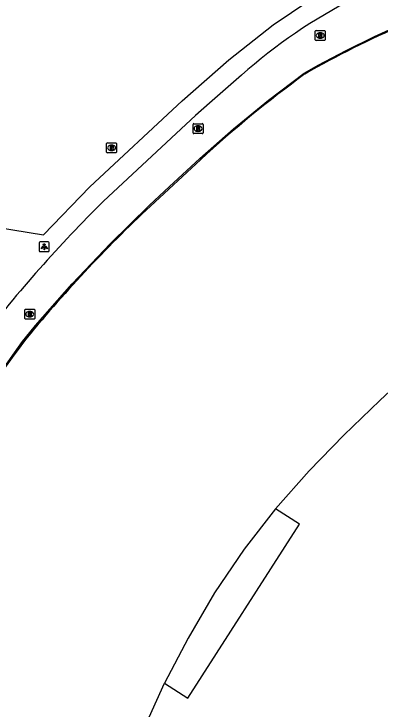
# Model space of a CAD drawing. Extents: x 155018 to 156648, y 383980 to 385733.
# Drawn here: x 156005.7 to 156042.7, y 384438.9 to 384509 of the extents above; entities that cross this region are included whole.
import ezdxf

# ---------------------------------------------------------------- set-up
doc = ezdxf.new("R2010")
doc.units = 0
for name, color, linetype in [('IMGEO_Berm_groen', 7, 'Continuous'), ('IMGEO_Brandkraan', 7, 'Continuous'), ('IMGEO_Lichtpunt', 7, 'Continuous'), ('IMGEO_Lijnafwatering', 7, 'Continuous'), ('IMGEO_Pand', 7, 'Continuous'), ('IMGEO_Pand_overbouw', 7, 'Continuous'), ('IMGEO_Rijbaan_lokaal_gesloten', 7, 'Continuous'), ('IMGEO_Rioolput', 7, 'Continuous')]:
    doc.layers.add(name, color=color, linetype=linetype)

msp = doc.modelspace()

# ---------------------------------------------------------------- linework, layer by layer
at = {"layer": 'IMGEO_Berm_groen'}
msp.add_lwpolyline([(155996.297, 384488.759), (156008.714, 384486.727), (156013.372, 384491.569), (156022.713, 384500.243), (156027.412, 384504.369), (156031.892, 384507.904), (156035.578, 384510.391), (156039.186, 384512.373), (156042.379, 384513.865), (156045.487, 384515.143), (156049.042, 384516.377), (156052.462, 384517.196), (156056.731, 384518.084), (156058.927, 384518.44), (156062.416, 384518.736), (156063.599, 384518.793), (156066.777, 384518.735), (156070.109, 384518.44), (156078.786, 384516.826), (156082.042, 384515.93)], dxfattribs=at)
msp.add_arc((155267.32, 384710.509), 761.8, 344.106991, 346.54957, dxfattribs=at)
at = {"layer": 'IMGEO_Brandkraan'}
for p, q in [((156015.076, 384495.086), (156015.076, 384495.938)), ((156015.151, 384496.012), (156016.003, 384496.012)), ((156015.564, 384495.792), (156015.589, 384495.792)), ((156016.077, 384495.938), (156016.077, 384495.086)), ((156016.003, 384495.012), (156015.151, 384495.012)), ((156015.587, 384495.232), (156015.562, 384495.232))]:
    msp.add_line(p, q, dxfattribs=at)
for points in [[(156015.076, 384495.086), (156015.076, 384495.938)], [(156015.151, 384496.012), (156016.003, 384496.012)], [(156015.424, 384495.712), (156015.424, 384495.312), (156015.637, 384495.312)], [(156015.655, 384495.712), (156015.424, 384495.712)], [(156015.603, 384495.631), (156015.549, 384495.631), (156015.549, 384495.555)], [(156015.549, 384495.555), (156015.602, 384495.555)], [(156016.077, 384495.938), (156016.077, 384495.086)], [(156016.003, 384495.012), (156015.151, 384495.012)], [(156015.611, 384495.479), (156015.549, 384495.479), (156015.549, 384495.398)], [(156015.549, 384495.398), (156015.611, 384495.398)]]:
    msp.add_lwpolyline(points, dxfattribs=at)
for centre, radius, start, end in [((156015.153, 384495.936), 0.0765, 91.55205, 178.44795), ((156015.153, 384495.936), 0.0765, 91.55205, 178.44795), ((156015.604, 384495.593), 0.0379, 267.82845, 90.93552), ((156015.659, 384495.567), 0.145, 59.4692, 91.53667), ((156015.684, 384495.614), 0.0922, 285.51372, 58.15012), ((156015.689, 384495.422), 0.105, 301.31148, 78.98903), ((156016.001, 384495.936), 0.0765, 1.55205, 88.44795), ((156016.001, 384495.936), 0.0765, 1.55205, 88.44795), ((156015.153, 384495.088), 0.0765, 181.55205, 268.44795), ((156015.153, 384495.088), 0.0765, 181.55205, 268.44795), ((156015.612, 384495.438), 0.0404, 269.87594, 90.50774), ((156015.643, 384495.563), 0.251, 268.66757, 293.53466), ((156016.001, 384495.088), 0.0765, 271.55205, 358.44795), ((156016.001, 384495.088), 0.0765, 271.55205, 358.44795)]:
    msp.add_arc(centre, radius, start, end, dxfattribs=at)
for centre, major_axis, ratio, start_param, end_param in [((156015.563, 384495.512), (-0.387, 0.002), 0.722429, 4.712389, 7.853982), ((156015.588, 384495.512), (-0.39, 0.002), 0.717154, 1.570796, 4.712389)]:
    msp.add_ellipse(centre, major_axis=major_axis, ratio=ratio, start_param=start_param, end_param=end_param, dxfattribs=at)
at = {"layer": 'IMGEO_Lichtpunt'}
for p, q in [((156008.285, 384485.948), (156008.285, 384485.141)), ((156008.285, 384485.948), (156008.285, 384485.141)), ((156009.187, 384486.043), (156008.379, 384486.043)), ((156009.187, 384486.043), (156008.379, 384486.043)), ((156009.281, 384485.141), (156009.281, 384485.948)), ((156009.281, 384485.141), (156009.281, 384485.948)), ((156008.379, 384485.047), (156009.187, 384485.047)), ((156008.379, 384485.047), (156009.187, 384485.047))]:
    msp.add_line(p, q, dxfattribs=at)
for points in [[(156008.659, 384485.612), (156008.698, 384485.584), (156008.51, 384485.322), (156008.472, 384485.349), (156008.659, 384485.612)], [(156008.761, 384485.564), (156008.808, 384485.564), (156008.808, 384485.242), (156008.761, 384485.242), (156008.761, 384485.564)], [(156008.871, 384485.584), (156008.909, 384485.611), (156009.096, 384485.349), (156009.057, 384485.321), (156008.871, 384485.584)]]:
    msp.add_lwpolyline(points, dxfattribs=at)
msp.add_circle((156008.784, 384485.746), 0.0994, dxfattribs=at)
for centre, start, end in [((156008.379, 384485.948), 90, 180), ((156008.379, 384485.948), 90, 180), ((156009.187, 384485.948), 0, 90), ((156009.187, 384485.948), 0, 90), ((156008.379, 384485.141), 180, 270), ((156008.379, 384485.141), 180, 270), ((156009.187, 384485.141), 270, 0), ((156009.187, 384485.141), 270, 360)]:
    msp.add_arc(centre, 0.0946, start, end, dxfattribs=at)
at = {"layer": 'IMGEO_Lijnafwatering'}
for points in [[(156036.429, 384503.841), (156039.247, 384505.332), (156042.111, 384506.732), (156045.018, 384508.04), (156048.137, 384509.091), (156051.307, 384509.975), (156054.52, 384510.689)], [(156021.406, 384491.569), (156024.491, 384494.432), (156027.893, 384497.434), (156031.404, 384500.308), (156035.018, 384503.051), (156035.487, 384503.317), (156035.957, 384503.58), (156036.429, 384503.841)], [(156007.914, 384477.596), (156011.589, 384481.789), (156015.427, 384485.834), (156019.42, 384489.726), (156021.406, 384491.569)], [(155997.094, 384461.474), (155999.896, 384466.202), (156002.054, 384469.516), (156004.285, 384472.782), (156006.587, 384475.998), (156007.027, 384476.533), (156007.469, 384477.066), (156007.914, 384477.596)]]:
    msp.add_lwpolyline(points, dxfattribs=at)
at = {"layer": 'IMGEO_Pand'}
msp.add_lwpolyline([(156006.725, 384392.574), (156015.622, 384427.212), (156017.189, 384432.433), (156018.584, 384436.381), (156020.911, 384441.544), (156023.284, 384440.016), (156034.548, 384457.555), (156032.103, 384459.106), (156035.511, 384462.941), (156039.028, 384466.549), (156042.653, 384470.034), (156045.726, 384472.901)], dxfattribs=at)
at = {"layer": 'IMGEO_Pand_overbouw'}
msp.add_lwpolyline([(156032.103, 384459.106), (156028.948, 384455.056), (156025.958, 384450.656), (156023.298, 384446.069), (156020.911, 384441.544), (156023.284, 384440.016), (156034.548, 384457.555)], close=True, dxfattribs=at)
at = {"layer": 'IMGEO_Rijbaan_lokaal_gesloten'}
for points in [[(156028.692, 384502.831), (156025.468, 384500), (156024.053, 384498.758), (156018.657, 384493.773), (156014.774, 384490.142)], [(156019.501, 384489.638), (156024.573, 384494.344)]]:
    msp.add_lwpolyline(points, dxfattribs=at)
for centre, radius, start, end in [((156063.806, 384463.487), 52.734, 116.72377, 131.74887), ((156084.481, 384416.404), 99.651, 113.30268, 119.71244), ((156107.431, 384403.871), 122.682, 126.13365, 132.48431), ((156115.004, 384388.733), 142.583, 134.66497, 142.22587), ((156116.737, 384385.897), 142.187, 133.14607, 140.71724), ((156151.866, 384369.589), 179.96, 143.78127, 147.55343)]:
    msp.add_arc(centre, radius, start, end, dxfattribs=at)
at = {"layer": 'IMGEO_Rioolput'}
for p, q in [((156036.135, 384506.407), (156036.135, 384507.259)), ((156036.21, 384507.333), (156037.062, 384507.333)), ((156036.623, 384507.113), (156036.648, 384507.113)), ((156037.136, 384507.259), (156037.136, 384506.407)), ((156037.062, 384506.333), (156036.21, 384506.333)), ((156036.646, 384506.553), (156036.621, 384506.553)), ((156023.804, 384497.02), (156023.804, 384497.872)), ((156023.879, 384497.946), (156024.731, 384497.946)), ((156024.292, 384497.726), (156024.317, 384497.726)), ((156024.805, 384497.872), (156024.805, 384497.02)), ((156024.731, 384496.946), (156023.879, 384496.946)), ((156024.315, 384497.166), (156024.29, 384497.166)), ((156006.823, 384478.317), (156006.823, 384479.169)), ((156006.898, 384479.243), (156007.75, 384479.243)), ((156007.311, 384479.023), (156007.336, 384479.023)), ((156007.824, 384479.169), (156007.824, 384478.317)), ((156007.75, 384478.243), (156006.898, 384478.243)), ((156007.334, 384478.463), (156007.309, 384478.463))]:
    msp.add_line(p, q, dxfattribs=at)
for points in [[(156036.135, 384506.407), (156036.135, 384507.259)], [(156036.21, 384507.333), (156037.062, 384507.333)], [(156036.724, 384507.031), (156036.472, 384507.033), (156036.472, 384506.633)], [(156036.472, 384506.633), (156036.596, 384506.633), (156036.596, 384506.795), (156036.607, 384506.795)], [(156036.65, 384506.952), (156036.596, 384506.952), (156036.596, 384506.871)], [(156036.596, 384506.871), (156036.648, 384506.871)], [(156036.654, 384506.766), (156036.725, 384506.633), (156036.865, 384506.633), (156036.8, 384506.759)], [(156037.136, 384507.259), (156037.136, 384506.407)], [(156037.062, 384506.333), (156036.21, 384506.333)], [(156023.804, 384497.02), (156023.804, 384497.872)], [(156023.879, 384497.946), (156024.731, 384497.946)], [(156024.393, 384497.644), (156024.141, 384497.646), (156024.141, 384497.246)], [(156024.805, 384497.872), (156024.805, 384497.02)], [(156024.731, 384496.946), (156023.879, 384496.946)], [(156024.141, 384497.246), (156024.265, 384497.246), (156024.265, 384497.408), (156024.276, 384497.408)], [(156024.319, 384497.565), (156024.265, 384497.565), (156024.265, 384497.484)], [(156024.265, 384497.484), (156024.317, 384497.484)], [(156024.323, 384497.379), (156024.394, 384497.246), (156024.534, 384497.246), (156024.469, 384497.372)], [(156006.823, 384478.317), (156006.823, 384479.169)], [(156006.898, 384479.243), (156007.75, 384479.243)], [(156007.412, 384478.941), (156007.16, 384478.943), (156007.16, 384478.543)], [(156007.16, 384478.543), (156007.284, 384478.543), (156007.284, 384478.705), (156007.295, 384478.705)], [(156007.338, 384478.862), (156007.284, 384478.862), (156007.284, 384478.781)], [(156007.284, 384478.781), (156007.336, 384478.781)], [(156007.824, 384479.169), (156007.824, 384478.317)], [(156007.75, 384478.243), (156006.898, 384478.243)], [(156007.342, 384478.676), (156007.413, 384478.543), (156007.553, 384478.543), (156007.488, 384478.669)]]:
    msp.add_lwpolyline(points, dxfattribs=at)
for centre, radius, start, end in [((156036.212, 384507.257), 0.0765, 91.55205, 178.44795), ((156036.212, 384507.257), 0.0765, 91.55205, 178.44795), ((156036.606, 384506.742), 0.0533, 26.02933, 88.69889), ((156036.632, 384507.06), 0.19, 274.7715, 282.96867), ((156036.656, 384506.856), 0.0964, 77.00612, 93.18647), ((156036.67, 384506.913), 0.0378, 276.66336, 79.67722), ((156036.723, 384506.921), 0.109, 350.36119, 89.41601), ((156036.721, 384506.921), 0.112, 277.58423, 350.98172), ((156036.705, 384506.706), 0.108, 29.51342, 73.79051), ((156037.06, 384507.257), 0.0765, 1.55205, 88.44795), ((156037.06, 384507.257), 0.0765, 1.55205, 88.44795), ((156036.212, 384506.409), 0.0765, 181.55205, 268.44795), ((156036.212, 384506.409), 0.0765, 181.55205, 268.44795), ((156037.06, 384506.409), 0.0765, 271.55205, 358.44795), ((156037.06, 384506.409), 0.0765, 271.55205, 358.44795), ((156023.881, 384497.87), 0.0765, 91.55205, 178.44795), ((156023.881, 384497.87), 0.0765, 91.55205, 178.44795), ((156024.392, 384497.534), 0.109, 350.36119, 89.41601), ((156024.729, 384497.87), 0.0765, 1.55205, 88.44795), ((156024.729, 384497.87), 0.0765, 1.55205, 88.44795), ((156023.881, 384497.022), 0.0765, 181.55205, 268.44795), ((156023.881, 384497.022), 0.0765, 181.55205, 268.44795), ((156024.275, 384497.355), 0.0533, 26.02933, 88.69889), ((156024.301, 384497.673), 0.19, 274.7715, 282.96867), ((156024.325, 384497.469), 0.0964, 77.00612, 93.18647), ((156024.339, 384497.526), 0.0378, 276.66336, 79.67722), ((156024.39, 384497.534), 0.112, 277.58423, 350.98172), ((156024.374, 384497.319), 0.108, 29.51342, 73.79051), ((156024.729, 384497.022), 0.0765, 271.55205, 358.44795), ((156024.729, 384497.022), 0.0765, 271.55205, 358.44795), ((156006.9, 384479.167), 0.0765, 91.55205, 178.44795), ((156006.9, 384479.167), 0.0765, 91.55205, 178.44795), ((156007.294, 384478.652), 0.0533, 26.02933, 88.69889), ((156007.32, 384478.97), 0.19, 274.7715, 282.96867), ((156007.344, 384478.766), 0.0964, 77.00612, 93.18647), ((156007.358, 384478.823), 0.0378, 276.66336, 79.67722), ((156007.411, 384478.831), 0.109, 350.36119, 89.41601), ((156007.409, 384478.831), 0.112, 277.58423, 350.98172), ((156007.393, 384478.616), 0.108, 29.51342, 73.79051), ((156007.748, 384479.167), 0.0765, 1.55205, 88.44795), ((156007.748, 384479.167), 0.0765, 1.55205, 88.44795), ((156006.9, 384478.319), 0.0765, 181.55205, 268.44795), ((156006.9, 384478.319), 0.0765, 181.55205, 268.44795), ((156007.748, 384478.319), 0.0765, 271.55205, 358.44795), ((156007.748, 384478.319), 0.0765, 271.55205, 358.44795)]:
    msp.add_arc(centre, radius, start, end, dxfattribs=at)
for centre, major_axis, ratio, start_param, end_param in [((156036.622, 384506.833), (-0.387, 0.002), 0.722429, 4.712389, 7.853982), ((156036.647, 384506.833), (-0.39, 0.002), 0.717154, 1.570796, 4.712389), ((156024.291, 384497.446), (-0.387, 0.002), 0.722429, 4.712389, 7.853982), ((156024.316, 384497.446), (-0.39, 0.002), 0.717154, 1.570796, 4.712389), ((156007.31, 384478.743), (-0.387, 0.002), 0.722429, 4.712389, 7.853982), ((156007.335, 384478.743), (-0.39, 0.002), 0.717154, 1.570796, 4.712389)]:
    msp.add_ellipse(centre, major_axis=major_axis, ratio=ratio, start_param=start_param, end_param=end_param, dxfattribs=at)

doc.saveas('drawing.dxf')
